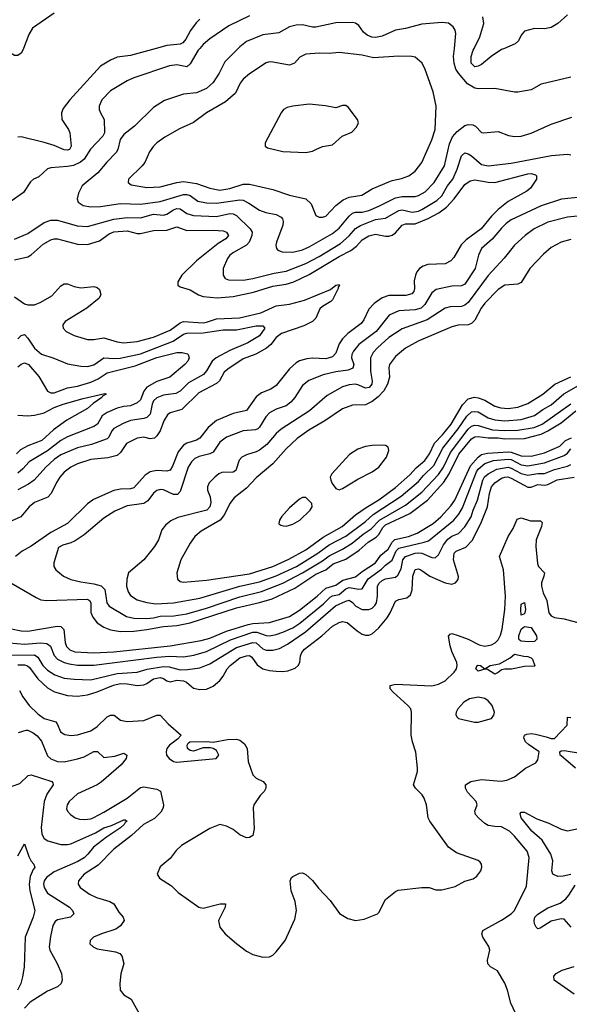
# Model space of a CAD drawing. Header units: inches. Extents: x 1694797 to 1849917, y 907313 to 1017959.
# Tile 386 of 656: x 1731682 to 1735000, y 974224 to 980173. Entities that reach past the tile are written whole.
import ezdxf

# ---------------------------------------------------------------- set-up
doc = ezdxf.new("R2010")
doc.units = ezdxf.units.IN
doc.header["$MEASUREMENT"] = 0
doc.layers.add('B7937', color=7, linetype='Continuous')
doc.layers.add('B7938', color=7, linetype='Continuous')

msp = doc.modelspace()

# ---------------------------------------------------------------- linework, layer by layer
at = {"layer": 'B7937', "color": 5}
for points, elevation in [([(1731704.6, 980000), (1731700.9, 979990), (1731690, 979972.1), (1731670, 979956.2), (1731650, 979956.5), (1731590, 979993.8), (1731561.3, 980000)], 780), ([(1732768.5, 980000), (1732759, 979990), (1732710, 979907.6), (1732690, 979888.5), (1732630, 979900.2), (1732586, 979894), (1732370, 979822.5), (1732330, 979803.4), (1732230, 979743.2), (1732176.5, 979690), (1732161.5, 979650), (1732161.7, 979630), (1732168.7, 979610), (1732192.4, 979570), (1732194.4, 979490), (1732183.8, 979470), (1732109.7, 979390.3), (1732070.1, 979330), (1732048.4, 979311.6), (1732006.9, 979293.1), (1731970, 979285.4), (1731870, 979278.3), (1731850, 979271.5), (1731796.1, 979223.9), (1731764.9, 979210), (1731746.9, 979193.1), (1731703.8, 979130), (1731630, 979076.9)], 840), ([(1732506.2, 980000), (1732350, 979956.8), (1732270, 979946), (1732230.2, 979929.8), (1732170, 979892.1), (1731984.2, 979690), (1731944.1, 979635.9), (1731932.9, 979610), (1731935.2, 979570), (1731976.9, 979510), (1731984.9, 979490), (1731992.6, 979410), (1731981.3, 979390), (1731970, 979384.8), (1731950, 979387.6), (1731890, 979413), (1731830, 979431.8), (1731690, 979465.4), (1731670, 979464.4)], 820), ([(1733000.4, 980000), (1732920.9, 979919.1), (1732885.4, 979850), (1732850, 979794.8), (1732810, 979757.5), (1732750, 979732.2), (1732670, 979724.2), (1732555, 979685), (1732490, 979643.1), (1732375.2, 979530), (1732310, 979479.3), (1732288.2, 979450), (1732273.9, 979390), (1732263.8, 979370), (1732206.7, 979313.3), (1732152.8, 979247.2), (1732059.5, 979170), (1732035.8, 979124.2), (1732028.8, 979090), (1732035.3, 979070), (1732065.5, 979050), (1732110, 979042.6), (1732170, 979044.8), (1732290, 979061.8), (1732410, 979059.3), (1732530, 979074.3), (1732670, 979117.3), (1732690, 979117.7), (1732710, 979111), (1732757.8, 979077.8), (1732810, 979066.5), (1732870, 979064), (1733010, 979085), (1733030, 979082.5), (1733065.5, 979065.5), (1733130, 979021.6), (1733168.2, 979008.2), (1733230, 978996.6), (1733259.8, 978979.8), (1733269, 978970), (1733273.3, 978953.3), (1733271.1, 978931.1), (1733232.2, 978830), (1733227.9, 978810), (1733231.5, 978791.5), (1733241, 978781), (1733266.8, 978770), (1733330, 978768.3), (1733390, 978783.1), (1733430, 978800.1), (1733570, 978880.9), (1733610, 978913.2), (1733670, 978986.9), (1733690, 979004.2), (1733710, 979009.6), (1733750, 979010.1), (1733790, 979021.4), (1733850, 979046.3), (1733950, 979097.2), (1733990, 979105.9), (1734070, 979106), (1734090, 979110.7), (1734130, 979133.5), (1734184.6, 979190), (1734247, 979290), (1734277.2, 979422.8), (1734294.5, 979465.5), (1734322.3, 979497.7), (1734370, 979533.8), (1734390, 979539.7), (1734417.6, 979537.6), (1734434, 979530), (1734470, 979492.7), (1734482, 979490), (1734570, 979498), (1734633.5, 979473.5), (1734670, 979467.1), (1734710, 979469.2), (1734770, 979487.9), (1734890, 979542.4), (1735014.6, 979585.4)], 860), ([(1735010, 979826.6), (1734830, 979784.4), (1734770, 979749.8), (1734690, 979736.4), (1734670, 979735.4), (1734550, 979757.2), (1734450, 979755), (1734430, 979758.9), (1734386, 979786), (1734330.5, 979850), (1734315.2, 979875.2), (1734304.5, 979910), (1734300.4, 979950), (1734305.9, 980000)], 860), ([(1734608.5, 980000), (1734590, 979992.3), (1734529, 979951), (1734470, 979902.8), (1734450, 979892.3), (1734430, 979889.1), (1734407.5, 979910), (1734408.1, 979950), (1734420.3, 979990), (1734425.3, 980000)], 840), ([(1731650, 978847.1), (1731730, 978881.5), (1731830, 978947.4), (1731870, 978962.8), (1731910, 978962.3), (1732027.7, 978927.7), (1732090, 978923.8), (1732250, 978968.1), (1732330, 978977.4), (1732410, 978975.5), (1732490, 978997.6), (1732550, 978991.9), (1732570, 978998), (1732610, 979024.2), (1732630, 979032.1), (1732650, 979030.1), (1732690, 979002.4), (1732730.5, 978990.5), (1732870, 978984.1), (1732950, 979001.5), (1732970, 979000.5), (1732990.8, 978990), (1733072.1, 978910), (1733084.8, 978890), (1733084.1, 978870), (1733067.8, 978830), (1733050.7, 978810), (1732972.8, 978767.2), (1732951.1, 978750), (1732936, 978730), (1732910.3, 978670.3), (1732910.2, 978630.2), (1732923.1, 978610), (1732941.9, 978601.9), (1733030, 978598.8), (1733088.8, 978608.8), (1733217.4, 978642.6), (1733290, 978654.4), (1733410, 978700.7), (1733490, 978743), (1733618.3, 978821.7), (1733671.8, 978868.2), (1733710, 978911.2), (1733738.8, 978930), (1733830, 978965.2), (1733890, 978975), (1733970, 979020.7), (1733990, 979024.6), (1734050.9, 979010.9), (1734090, 979016.6), (1734110, 979025.8), (1734199.9, 979080.1), (1734229.9, 979110), (1734265.4, 979170), (1734296.1, 979210), (1734322.7, 979270), (1734348.7, 979350), (1734370, 979368.3), (1734390, 979363.5), (1734410, 979350.2), (1734470, 979298.2), (1734510, 979290.1), (1734650, 979306.5), (1734891.8, 979351.8), (1734990, 979360.7), (1735010, 979357.7)], 840), ([(1731650, 978722.2), (1731730, 978739.8), (1731750, 978752.3), (1731823.5, 978816.5), (1731870, 978844), (1731890, 978849.6), (1731910, 978849.6), (1732030, 978816.2), (1732090, 978815.7), (1732163.7, 978836.3), (1732221.1, 978878.9), (1732250, 978890.8), (1732330, 978897.7), (1732390, 978881.5), (1732410, 978881.7), (1732490, 978898.6), (1732570, 978902.5), (1732630, 978921.1), (1732690, 978898.8), (1732850, 978900.8), (1732910, 978897), (1732930.3, 978890), (1732941.5, 978870), (1732925.8, 978850), (1732879.8, 978820.2), (1732750, 978715.5), (1732660.2, 978630), (1732635.5, 978590), (1732635.3, 978570), (1732650, 978559), (1732710, 978540.2), (1732761.1, 978510), (1732790, 978501.2), (1732873.5, 978493.5), (1732970, 978500.1), (1733093.3, 978526.7), (1733210, 978562.8), (1733290, 978575.7), (1733337.3, 978590), (1733430, 978632.7), (1733610, 978742.6), (1733681.1, 978778.9), (1733715.1, 978804.9), (1733750, 978843.3), (1733790, 978867), (1733830, 978878.2), (1733890, 978864.8), (1733910, 978865.5), (1733930, 978871.9), (1733950, 978885), (1733990, 978931.1), (1734010, 978939.2), (1734070, 978940.3), (1734148, 978972), (1734212.8, 979007.2), (1734259, 979041), (1734305.3, 979090), (1734370, 979176.6), (1734400.9, 979199.1), (1734430, 979205.1), (1734510, 979191), (1734550, 979190.5), (1734750, 979242.4), (1734770, 979244.6), (1734796.3, 979236.3), (1734802.8, 979230), (1734802.6, 979210), (1734765.3, 979154.7), (1734743.5, 979136.5), (1734630, 979075.4), (1734570, 979025.8), (1734530, 978985.7), (1734468.8, 978910), (1734377.4, 978842.6), (1734347.3, 978812.7), (1734303.2, 978736.8), (1734284.6, 978715.4), (1734250, 978698.1), (1734146.1, 978693.9), (1734116.7, 978683.3), (1734095.6, 978670), (1734079.8, 978650), (1734070.6, 978629.4), (1734064.3, 978595.7), (1734065.4, 978550), (1734060.7, 978530), (1734050, 978516.2), (1734013, 978507), (1733910, 978507.3), (1733870, 978491.7), (1733822.2, 978457.8), (1733790, 978423.9), (1733759.9, 978360.1), (1733743.1, 978336.9), (1733662.1, 978277.9), (1733630, 978245.4), (1733610, 978214.8), (1733590, 978157.4), (1733570, 978136.5), (1733530, 978124.8), (1733450, 978128.7), (1733415, 978125), (1733370, 978111.2), (1733350, 978099.1), (1733310, 978063.4), (1733230, 977962), (1733198.6, 977941.4), (1733141.2, 977918.8), (1733110, 977895), (1733050, 977812), (1732970, 977793.2), (1732870, 977751.1), (1732818.8, 977710), (1732770, 977644.5), (1732748.4, 977631.6), (1732690, 977614.1), (1732670, 977601.4), (1732637.6, 977562.4), (1732604.1, 977475.9), (1732589.5, 977450.5), (1732570, 977444.7), (1732510, 977449.4), (1732470, 977440.7), (1732439.1, 977420.9), (1732370, 977345.5), (1732350, 977338.8), (1732290, 977336.6), (1732250, 977329.3), (1732126.4, 977273.6), (1732090, 977248), (1731971, 977130), (1731870, 977075.4), (1731750, 976991.4), (1731697.2, 976962.8), (1731655.6, 976930)], 820), ([(1735070, 979101.9), (1734952.1, 979087.9), (1734830, 979048.7), (1734650, 978963.6), (1734619, 978941), (1734590, 978913.2), (1734533.8, 978846.2), (1734469.4, 978790), (1734451.9, 978750), (1734431.6, 978670), (1734370, 978575), (1734350, 978564.9), (1734290, 978562.4), (1734196.1, 978543.9), (1734170, 978522.2), (1734127.2, 978452.8), (1734104.7, 978430), (1734070, 978419.9), (1733970, 978414.3), (1733912, 978388), (1733833.6, 978290), (1733730.1, 978210), (1733697, 978170), (1733687.4, 978150), (1733685.1, 978130), (1733698.3, 978090), (1733692.2, 978067.8), (1733664.1, 978055.9), (1733590, 978046.4), (1733513, 978027), (1733426.9, 977993.1), (1733390, 977963.5), (1733342.5, 977890), (1733318.7, 977861.3), (1733290, 977840.2), (1733230, 977819.5), (1733190, 977797.3), (1733166.9, 977773.1), (1733130, 977712), (1733118.5, 977701.5), (1733105.2, 977694.8), (1733030, 977689.2), (1732930, 977649.9), (1732890, 977620.8), (1732850, 977560.2), (1732829.7, 977550.3), (1732765.1, 977534.9), (1732738.8, 977521.2), (1732718.6, 977501.4), (1732698.9, 977470), (1732650, 977322), (1732634.8, 977305.2), (1732610, 977305.2), (1732550, 977332.2), (1732530, 977334.8), (1732510, 977328.7), (1732490, 977313.3), (1732454.2, 977265.8), (1732431.6, 977250), (1732330, 977235), (1732256.7, 977203.3), (1732190, 977161.4), (1732070, 977060.3), (1732016.1, 977023.9), (1731990, 977011.9), (1731941.2, 976998.8), (1731915.1, 976984.9), (1731887.7, 976892.3), (1731888.5, 976870), (1731900.5, 976850), (1731945.5, 976810), (1731991.1, 976791.1), (1732050, 976775.9), (1732130, 976764.6), (1732172.6, 976752.6), (1732195.2, 976730), (1732208.4, 976650), (1732221.4, 976630), (1732326.3, 976566.3), (1732370, 976556.8), (1732450, 976555.9), (1732490, 976559.1), (1732530, 976568.7), (1732611.7, 976571.7), (1732690, 976582.3), (1732810, 976617.9), (1733010, 976686.1), (1733142.2, 976717.8), (1733270, 976767.5), (1733389.6, 976830.4), (1733510, 976903), (1733550, 976934.3), (1733630, 976973.5), (1733689.4, 977010), (1733755.4, 977064.6), (1733804, 977096), (1733853.7, 977150), (1734010, 977239.9), (1734110, 977319.1), (1734210, 977424.6), (1734239.5, 977470), (1734281.7, 977558.3), (1734390, 977699.5), (1734410, 977717.4), (1734430, 977723.9), (1734450, 977721.7), (1734536, 977696), (1734610, 977691.6), (1734690, 977693.5), (1734788.6, 977710), (1734836.2, 977730), (1735010, 977852.9)], 840), ([(1735090, 978989.9), (1734990, 978979.5), (1734870.6, 978950), (1734787.7, 978910), (1734733.1, 978870), (1734670, 978811.2), (1734607.4, 978732.6), (1734510, 978627), (1734390, 978465.2), (1734370, 978447.4), (1734350, 978441.2), (1734281.3, 978438.7), (1734250, 978430.5), (1734140.9, 978359.1), (1733990, 978305.4), (1733910, 978253), (1733841.5, 978190), (1733816.7, 978163.3), (1733799.8, 978130), (1733799.3, 978050), (1733810.1, 977990), (1733807.2, 977970), (1733791, 977950), (1733770, 977946.1), (1733730, 977965.9), (1733710, 977970.4), (1733670, 977966.4), (1733630, 977953.9), (1733537.1, 977902.9), (1733431.9, 977810), (1733260.3, 977699.7), (1733230, 977672.1), (1733173.1, 977606.9), (1733130, 977571.3), (1733110, 977561.3), (1733050, 977544.1), (1733023.7, 977530), (1733007.6, 977512.4), (1732987.4, 977450), (1732970, 977439.4), (1732902.6, 977437.4), (1732884.2, 977430), (1732859.6, 977410), (1732826.1, 977373.9), (1732814.9, 977350), (1732815.5, 977330), (1732830.7, 977290.7), (1732835.1, 977255.1), (1732829.4, 977230), (1732811, 977210), (1732635.5, 977164.5), (1732594.2, 977145.8), (1732561.7, 977118.3), (1732540.3, 977090), (1732518.6, 977030), (1732496.1, 976990), (1732430, 976909.8), (1732338, 976830), (1732327.6, 976792.4), (1732326.7, 976750), (1732335.9, 976715.9), (1732350, 976693.4), (1732390, 976667.4), (1732450, 976650.7), (1732503.7, 976643.7), (1732610, 976648.9), (1732770, 976676.9), (1733010, 976749.7), (1733130, 976776.6), (1733230, 976812.5), (1733353.2, 976870), (1733482.6, 976950), (1733550, 977001.1), (1733650, 977052.9), (1733770, 977141.7), (1733816.3, 977183.7), (1733985.1, 977294.9), (1734090, 977383.3), (1734120.4, 977419.6), (1734181.3, 977478.7), (1734236.4, 977583.6), (1734330, 977701.6), (1734381.4, 977778.6), (1734410, 977803.3), (1734430, 977806.8), (1734450, 977803.1), (1734510, 977766.6), (1734550, 977755.4), (1734610.1, 977750.1), (1734710, 977756.9), (1734790, 977781.3), (1734841.2, 977818.8), (1734890, 977846.1), (1734966.8, 977913.2), (1735069.3, 977970)], 860), ([(1735010, 978844.8), (1734950, 978828.1), (1734890, 978796.5), (1734843.4, 978756.6), (1734762.6, 978670), (1734710, 978585.7), (1734690, 978575.1), (1734610, 978569.1), (1734570, 978544), (1734490, 978460.2), (1734468.8, 978431.2), (1734430, 978357.3), (1734410, 978337.3), (1734390, 978328.8), (1734330, 978327.8), (1734290, 978317.5), (1734087.2, 978230), (1734010, 978187.8), (1733950, 978137.2), (1733913.8, 978090), (1733909.4, 978070), (1733913.8, 978013.8), (1733902.3, 977970), (1733880.3, 977930), (1733846, 977894), (1733810, 977865.5), (1733770, 977846.6), (1733690, 977844.7), (1733630, 977821.6), (1733524.5, 977750), (1733427.5, 977692.5), (1733357.6, 977642.4), (1733290, 977581), (1733210, 977489.9), (1733110, 977404.7), (1733050, 977342.2), (1732976.5, 977283.5), (1732951, 977249), (1732917.2, 977182.8), (1732892.2, 977150), (1732776.4, 977083.6), (1732739.1, 977050), (1732711.4, 977010), (1732654.9, 976910), (1732630.4, 976830), (1732633.5, 976793.5), (1732650, 976779.5), (1732670, 976774), (1732810, 976787.2), (1733070, 976824.3), (1733210, 976869.7), (1733307, 976913), (1733410, 976970.8), (1733513.5, 977046.5), (1733628.3, 977111.7), (1733710, 977181.1), (1733773.3, 977226.7), (1733850, 977272.5), (1733950, 977346.4), (1734036.3, 977423.7), (1734074.6, 977465.4), (1734127.8, 977510), (1734155.6, 977550), (1734186.1, 977613.9), (1734234.7, 977665.3), (1734286.2, 977730), (1734354.6, 977845.4), (1734390, 977881.9), (1734427.6, 977892.4), (1734450, 977889.1), (1734490, 977873.4), (1734550, 977838.1), (1734587, 977827), (1734630, 977824.7), (1734688.8, 977831.2), (1734750, 977854.3), (1734839.5, 977910), (1734913.3, 977970), (1735010, 978015.1)], 880), ([(1731650, 978497.8), (1731710, 978456.6), (1731730, 978449.4), (1731770, 978451.3), (1731810, 978466.8), (1731876.1, 978503.9), (1731930, 978564.4), (1731950, 978578), (1731970, 978578), (1732010, 978561.8), (1732050, 978553.2), (1732130, 978560.3), (1732150, 978555.3), (1732163.9, 978543.9), (1732172.3, 978512.3), (1732161.7, 978490), (1732086.7, 978430), (1731957, 978350), (1731942.6, 978330), (1731942.9, 978322.9), (1731944.4, 978310), (1731961.6, 978290), (1732010, 978264.7), (1732090, 978241), (1732130, 978240.1), (1732190, 978250.1), (1732270, 978226.5), (1732310, 978221.5), (1732390, 978228.3), (1732490, 978255.6), (1732590, 978297.2), (1732650, 978341.4), (1732670, 978349.7), (1732790, 978341.9), (1732810, 978344.8), (1732870, 978366.1), (1733009.1, 978370.9), (1733137.7, 978402.3), (1733230, 978445), (1733310, 978454.6), (1733401.2, 978478.8), (1733557.9, 978542.1), (1733590, 978570.1), (1733610, 978573.4), (1733612.3, 978570), (1733603.7, 978556.3), (1733604.6, 978550), (1733570, 978481.1), (1733560.3, 978470), (1733510, 978439.9), (1733494.5, 978425.5), (1733469.4, 978370), (1733450, 978350.6), (1733396.3, 978323.7), (1733262.1, 978277.9), (1733230, 978252.5), (1733197.5, 978210), (1733171.5, 978188.5), (1733107.6, 978152.4), (1733030, 978123.4), (1732938.1, 978061.9), (1732916.7, 978043.3), (1732888.4, 977991.6), (1732870, 977975), (1732762.1, 977917.9), (1732661.1, 977818.9), (1732590, 977797.3), (1732574.1, 977785.9), (1732551.2, 977748.8), (1732529.1, 977690), (1732510, 977659.1), (1732494.9, 977645.1), (1732470, 977639.9), (1732430, 977649.9), (1732390, 977644.1), (1732327.2, 977612.8), (1732290, 977557.5), (1732270, 977539.9), (1732213.4, 977526.6), (1732110, 977515.7), (1732030, 977490.4), (1731990, 977469.2), (1731950, 977438.3), (1731924.4, 977410), (1731902.9, 977377.1), (1731871.2, 977310), (1731851.4, 977288.6), (1731770, 977256.5), (1731738.6, 977230), (1731689.2, 977170), (1731537.6, 977102.4)], 780), ([(1731670, 978245.2), (1731690, 978265.8), (1731710.2, 978270.2), (1731730, 978249), (1731770, 978188.7), (1731812.7, 978152.7), (1731888.3, 978128.3), (1731970, 978094.3), (1732050, 978079.4), (1732090, 978077.5), (1732130, 978088.8), (1732190, 978130.7), (1732250, 978125.1), (1732287.9, 978127.9), (1732410, 978154.7), (1732608.5, 978231.5), (1732670, 978273.2), (1732690, 978278.5), (1732790, 978281.2), (1732910, 978300.1), (1732990, 978300.3), (1733110, 978322.6), (1733150, 978323.2), (1733161.2, 978310), (1733130, 978262.4), (1733058.8, 978221.2), (1732950, 978175.3), (1732867.6, 978130), (1732843.5, 978110), (1732808.7, 978051.3), (1732790.7, 978030), (1732701.6, 977978.4), (1732650, 977929.3), (1732625, 977915), (1732550, 977903.9), (1732510, 977888.2), (1732490, 977869.8), (1732481.4, 977850), (1732469.7, 977790.3), (1732450.1, 977769.9), (1732430, 977762.7), (1732350, 977750.8), (1732306, 977734), (1732250, 977703.9), (1732237, 977690), (1732219.5, 977650), (1732210, 977640.2), (1732114.1, 977605.9), (1732030, 977586), (1731930, 977543.5), (1731890, 977516), (1731840.1, 977470), (1731769.7, 977390.3), (1731734.2, 977365.8), (1731670, 977332.4)], 760), ([(1731670, 978075.5), (1731690, 978092.5), (1731710, 978099.4), (1731734.6, 978090), (1731797.8, 978017.8), (1731848.6, 977928.6), (1731870, 977918.6), (1731890, 977919), (1731970, 977948.5), (1732030, 977959.9), (1732110, 977983.5), (1732155.8, 978004.2), (1732210, 978039), (1732378.2, 978081.8), (1732510, 978131.7), (1732630, 978161.6), (1732662, 978162), (1732693.8, 978153.8), (1732699.3, 978150), (1732704.9, 978130), (1732696.5, 978110), (1732677.6, 978090), (1732587.1, 978012.9), (1732510, 977986.5), (1732450, 977951.9), (1732431, 977929), (1732410, 977877.3), (1732390, 977858.8), (1732350, 977840.4), (1732310, 977836.3), (1732270, 977825.8), (1732210, 977800.7), (1732179.9, 977780.1), (1732150.4, 977729.6), (1732130, 977715.7), (1731970, 977652.8), (1731930, 977630.9), (1731850, 977568.8), (1731738.5, 977501.5), (1731700.7, 977459.3), (1731670, 977433.9)], 740), ([(1731670, 977783.6), (1731730, 977780.1), (1731770, 977783.4), (1731830, 977797.3), (1731890, 977830.1), (1731944.4, 977850), (1732065.2, 977885.2), (1732194.7, 977914.7), (1732202.8, 977910), (1732180.6, 977899.4), (1732177.6, 977890), (1732125.2, 977854.8), (1732090, 977823.2), (1731966, 977754), (1731885.5, 977694.5), (1731814.8, 977630), (1731730, 977599.2), (1731686.3, 977573.7), (1731663.1, 977550)], 720), ([(1731628.7, 976770), (1731780.9, 976680.9), (1731810, 976668.4), (1731843.8, 976663.8), (1732090.9, 976670.9), (1732103.2, 976663.2), (1732110.5, 976650.5), (1732111.9, 976591.9), (1732122.5, 976562.5), (1732150, 976528.6), (1732190, 976501.7), (1732230, 976486.6), (1732290, 976476), (1732370, 976478.9), (1732450, 976489), (1732550, 976505.7), (1732630, 976512.1), (1732711.6, 976528.4), (1732990, 976619.6), (1733130, 976651), (1733205.5, 976674.5), (1733341.9, 976738.1), (1733470, 976822.9), (1733530, 976849.7), (1733574.6, 976885.4), (1733650, 976914.1), (1733731.4, 976968.6), (1733784.6, 977015.4), (1733834.3, 977045.7), (1733850, 977062.5), (1733874.9, 977105.1), (1733890, 977120.1), (1734038.1, 977190), (1734144, 977270), (1734242, 977378), (1734274.9, 977430), (1734332.5, 977547.5), (1734410, 977640.4), (1734430, 977652.4), (1734450, 977655.2), (1734510, 977646), (1734570, 977646.7), (1734610, 977641.4), (1734730, 977643.6), (1734830.4, 977669.6), (1734870, 977688.2), (1734950, 977736.5), (1735039.7, 977810)], 820), ([(1731632.8, 976492.8), (1731690, 976480.1), (1731730, 976478.8), (1731908.5, 976508.5), (1731930, 976506.3), (1731948.6, 976488.6), (1731956.5, 976410), (1731965, 976385), (1731984.7, 976364.7), (1732014.5, 976354.5), (1732130, 976346.9), (1732250, 976352.8), (1732589.9, 976390.1), (1732777.9, 976422.1), (1732830, 976436.8), (1732930, 976477.9), (1733061.4, 976518.6), (1733090, 976524.6), (1733190, 976531.7), (1733310, 976568), (1733370, 976605.3), (1733478, 976690), (1733530, 976738.7), (1733590, 976756.1), (1733633, 976787), (1733710, 976806.2), (1733750, 976839.7), (1733828.9, 976891.1), (1733862.5, 976937.5), (1733907, 976973), (1733930, 977015.4), (1733947.5, 977032.5), (1734030, 977050.7), (1734081.3, 977070), (1734177.5, 977130), (1734224.5, 977170), (1734284.7, 977235.3), (1734309.3, 977270.7), (1734403, 977477), (1734449.8, 977530.2), (1734470, 977545.9), (1734505.7, 977554.3), (1734630, 977561.9), (1734650, 977560.5), (1734710, 977537.3), (1734770, 977536.2), (1734850, 977556.5), (1734943, 977597), (1734976.7, 977630), (1735013.1, 977646.9)], 780), ([(1731571, 976411), (1731710, 976399.9), (1731808, 976408), (1731844.9, 976404.9), (1731867.8, 976387.8), (1731890, 976331.1), (1731910, 976310.1), (1731949.4, 976289.4), (1731980.4, 976280.4), (1732030, 976273.8), (1732130, 976273.5), (1732510, 976321.3), (1732586.8, 976326.8), (1732670, 976323), (1732732.9, 976332.9), (1732810, 976354.9), (1732954.8, 976425.2), (1733090, 976472.5), (1733113.3, 976473.3), (1733170, 976451.3), (1733190, 976450.1), (1733230, 976457.6), (1733270, 976471.7), (1733330, 976499.5), (1733372.9, 976527.1), (1733515.6, 976644.4), (1733555.2, 976684.8), (1733570, 976692.3), (1733610, 976700.7), (1733650, 976734.4), (1733670, 976742.9), (1733730, 976731.9), (1733750, 976734.8), (1733784.9, 976795.1), (1733866.4, 976853.6), (1733890, 976877.6), (1733930, 976907), (1733955.2, 976964.8), (1733970, 976980.9), (1734124.7, 977015.3), (1734150, 977024.5), (1734303.7, 977150), (1734333.9, 977186.1), (1734356.1, 977223.9), (1734438.7, 977441.3), (1734450, 977457.2), (1734490, 977490.8), (1734541.7, 977510), (1734630, 977518.3), (1734650, 977515), (1734710, 977484.2), (1734750, 977477.9), (1734850, 977496.2), (1734970, 977539.5), (1734990, 977555), (1735010, 977579.5)], 760), ([(1731630, 976334.3), (1731770, 976334.5), (1731790, 976320.5), (1731820.9, 976270), (1731850, 976242.3), (1731894, 976214), (1731950, 976194.7), (1732010, 976187.8), (1732110, 976185.3), (1732270, 976221.7), (1732390, 976231.4), (1732452.1, 976247.9), (1732550, 976265.5), (1732583.9, 976263.9), (1732650, 976244.3), (1732693.8, 976246.2), (1732770, 976257.7), (1732830, 976280.9), (1732990, 976379.6), (1733090, 976409), (1733110, 976407.5), (1733150, 976371.6), (1733170, 976362.8), (1733210, 976362.9), (1733250, 976373.3), (1733299.3, 976400.7), (1733406.3, 976473.7), (1733589.1, 976630.9), (1733650, 976659.9), (1733670, 976665), (1733690, 976652.6), (1733711, 976630), (1733750, 976608.9), (1733790, 976608.6), (1733810, 976617.8), (1733826.5, 976633.5), (1733835, 976650), (1733841.6, 976690), (1733842.2, 976750), (1733851.4, 976768.6), (1733870, 976785), (1733890, 976794.3), (1733950, 976804.4), (1733964, 976816), (1733984.7, 976855.3), (1733994.2, 976910), (1734010, 976929.1), (1734070, 976950.4), (1734090, 976952.2), (1734110, 976949.7), (1734170, 976923.5), (1734190, 976922.5), (1734210, 976940.2), (1734239.8, 977000.2), (1734266.2, 977033.8), (1734290, 977052.2), (1734330.8, 977069.2), (1734370, 977108.4), (1734407.3, 977170), (1734418.9, 977210), (1734445, 977270), (1734477.7, 977390), (1734488.9, 977411.1), (1734510, 977429.3), (1734562.3, 977457.7), (1734630, 977469.8), (1734650, 977463.9), (1734710, 977431.6), (1734750, 977421), (1734810, 977431.9), (1734850, 977431.1), (1734910, 977455.5), (1734990, 977474.6), (1735010, 977485.6)], 740), ([(1731670, 976275.6), (1731710, 976275.6), (1731729, 976269), (1731739.9, 976259.9), (1731790, 976189.6), (1731850, 976135.7), (1731891.2, 976111.2), (1731970, 976089.6), (1732030, 976085.7), (1732090, 976094.1), (1732150, 976111.4), (1732248.2, 976151.8), (1732290, 976162.4), (1732330, 976160.9), (1732390, 976150.1), (1732430, 976154.2), (1732450, 976163), (1732489.3, 976190.7), (1732530, 976197.9), (1732550, 976193.3), (1732570, 976177.6), (1732590, 976172.5), (1732630, 976181.9), (1732670, 976178.2), (1732689.4, 976169.4), (1732730, 976135), (1732770, 976125.2), (1732810, 976128.4), (1732850, 976146.2), (1732890, 976180.7), (1732910, 976206), (1732934, 976250), (1732951.8, 976270), (1733010, 976316.4), (1733050, 976330.4), (1733070, 976330.5), (1733082.3, 976322.3), (1733114.6, 976274.6), (1733150, 976250.1), (1733190, 976239.8), (1733230, 976236.1), (1733270, 976234.3), (1733301, 976239), (1733344.4, 976255.6), (1733363.6, 976270), (1733372.8, 976290), (1733376.5, 976330), (1733384.7, 976350), (1733401, 976370), (1733506.1, 976450), (1733570, 976509.4), (1733610, 976531.5), (1733630, 976536.6), (1733659.5, 976530), (1733720, 976480), (1733750, 976460.9), (1733770, 976454.2), (1733790, 976453.7), (1733810, 976462.7), (1733850, 976498.6), (1733900.6, 976559.4), (1733919.1, 976590), (1733950, 976659.6), (1733970, 976669.3), (1734019.4, 976680.6), (1734041.9, 976698.1), (1734051.5, 976728.5), (1734054.3, 976810), (1734070, 976851.9), (1734090, 976855.7), (1734102.6, 976850), (1734158.6, 976810), (1734250, 976770.1), (1734290, 976763.2), (1734313.6, 976770), (1734329.7, 976790), (1734330.7, 976809.3), (1734299.9, 976910), (1734305.3, 976950), (1734317.8, 976962.2), (1734374.6, 976985.4), (1734412.7, 977027.3), (1734466.5, 977130), (1734506.4, 977230), (1734518.7, 977310), (1734530.2, 977349.8), (1734550, 977375.5), (1734590, 977403.2), (1734610, 977409.7), (1734629.9, 977410.1), (1734650, 977403.4), (1734750, 977349.2), (1734770, 977348.1), (1734810, 977364), (1734850, 977360.6), (1734870, 977364.8), (1734927.2, 977392.8), (1735030, 977408.8)], 720), ([(1731680.5, 976120.5), (1731700.9, 976080.9), (1731738.4, 976030), (1731790, 975978.9), (1731830, 975951.5), (1731898.8, 975930), (1731910, 975915.2), (1731928.7, 975870), (1731953.2, 975853.2), (1731990, 975849), (1732030, 975851.7), (1732110, 975876.6), (1732150, 975902), (1732210, 975960.5), (1732230, 975970.8), (1732251.3, 975971.3), (1732290, 975940.2), (1732330, 975932.7), (1732430, 975938.6), (1732510, 975971.1), (1732530, 975970.2), (1732577.7, 975917.7), (1732657.3, 975850), (1732634.9, 975825.1), (1732585.3, 975790), (1732570.4, 975770), (1732565.3, 975750), (1732568.5, 975730), (1732583, 975710), (1732610, 975690.4), (1732630, 975686), (1732868, 975710), (1732883.7, 975730), (1732870, 975758), (1732850, 975769.4), (1732832.9, 975772.9), (1732790, 975773.2), (1732730, 975753.2), (1732710, 975757.2), (1732694, 975770), (1732693.2, 975790), (1732698, 975802), (1732709.4, 975810.6), (1732810, 975812.4), (1732850, 975806.8), (1732936.3, 975823.7), (1732990, 975825.6), (1733010, 975820.8), (1733038.2, 975798.2), (1733054.5, 975770), (1733061.2, 975690), (1733088.8, 975610), (1733110, 975590.3), (1733150.6, 975570), (1733168, 975550), (1733168, 975530), (1733158.4, 975510), (1733134.2, 975485.8), (1733094.3, 975430), (1733091.3, 975410), (1733096.5, 975283.5), (1733090, 975244), (1733070, 975232), (1733050, 975229.6), (1733010, 975247.3), (1732970, 975279.6), (1732930, 975300.5), (1732890.6, 975309.4), (1732870, 975302.7), (1732830, 975286), (1732657.6, 975182.4), (1732627.1, 975152.9), (1732590, 975105.2), (1732530, 975054), (1732511.3, 975010), (1732525.8, 974985.8), (1732599, 974939), (1732638.5, 974898.5), (1732763, 974810), (1732790, 974805.2), (1732891.3, 974831.3), (1732924.7, 974830), (1732922.4, 974810), (1732882, 974730), (1732890.6, 974690), (1732922, 974650), (1732990, 974590.3), (1733050, 974544.4), (1733090, 974525.5), (1733150, 974508.4), (1733190, 974510.4), (1733210, 974521.1), (1733230, 974540.3), (1733284, 974610), (1733341.8, 974738.3), (1733353.2, 974790), (1733344.4, 974844.4), (1733321.1, 974910), (1733314.5, 974970), (1733322.7, 974990), (1733330, 974996.3), (1733370, 975016.3), (1733390, 975018), (1733410, 975008.2), (1733450, 974972.4), (1733485.3, 974925.3), (1733555.8, 974850), (1733612.5, 974772.5), (1733662.3, 974742.3), (1733710, 974730.4), (1733762.4, 974737.6), (1733842, 974770), (1733850, 974778), (1733890, 974856), (1733950, 974906), (1733966.3, 974913.7), (1734110.5, 974930.5), (1734154, 974930), (1734194.8, 974914.8), (1734230, 974915.5), (1734310, 974935.8), (1734370, 974968.4), (1734418.6, 974981.4), (1734441.7, 974998.3), (1734465.1, 975030), (1734471.7, 975051.7), (1734469.3, 975070), (1734462, 975082), (1734450, 975092.3), (1734318.7, 975138.7), (1734270, 975172.7), (1734157.6, 975330), (1734148, 975350), (1734136.9, 975430), (1734123.6, 975470), (1734111.8, 975490), (1734071.8, 975530), (1734058.4, 975550), (1734083, 975630), (1734084.2, 975650), (1734073.3, 975746.7), (1734052.4, 975810), (1734045.7, 975850), (1734048, 975990), (1734042.4, 976010), (1734026, 976030), (1733936, 976110), (1733919.3, 976130), (1733918, 976150), (1733950, 976158), (1734170, 976147.5), (1734210, 976157.2), (1734250, 976179.1), (1734303.9, 976230), (1734318, 976250), (1734322.8, 976270), (1734321, 976290), (1734290, 976356.1), (1734279.9, 976390), (1734270.8, 976449.2), (1734280, 976460), (1734290, 976463.8), (1734330, 976452.3), (1734388.9, 976430), (1734456.7, 976396.7), (1734490, 976387.3), (1734530, 976395.3), (1734552.3, 976407.7), (1734570, 976425.6), (1734585, 976455), (1734594.4, 976490), (1734611.1, 976608.9), (1734615.4, 976690), (1734603.2, 976850), (1734579.1, 976930), (1734630, 977050.3), (1734661.1, 977098.9), (1734684.9, 977155.1), (1734710, 977162.3), (1734766, 977146), (1734826, 977146), (1734836, 977136), (1734832.8, 977110), (1734800.9, 977030), (1734797.7, 976990), (1734807.5, 976887.5), (1734814.6, 976870), (1734849.3, 976830), (1734847.2, 976810), (1734832.5, 976770), (1734831.4, 976750), (1734841.6, 976710), (1734864.2, 976664.2), (1734877.3, 976590), (1734890, 976572), (1734910, 976562), (1734970, 976552.4), (1735066.1, 976526.1)], 680), ([(1734675.6, 974170), (1734646.6, 974230), (1734626.2, 974310), (1734610, 974352), (1734566.6, 974426.6), (1734525.2, 974450), (1734508.2, 974468.2), (1734505.4, 974490), (1734519.7, 974550), (1734513.8, 974573.8), (1734478, 974630), (1734471.6, 974650), (1734477, 974670), (1734590, 974731.3), (1734650, 974770.2), (1734670, 974791.5), (1734741.6, 974938.4), (1734758.7, 975110), (1734745.8, 975150), (1734670, 975240.3), (1734639.3, 975270), (1734590, 975296.5), (1734550, 975297.3), (1734510, 975305), (1734490, 975316.2), (1734450.8, 975350), (1734434.2, 975370), (1734429.8, 975390), (1734444.7, 975430), (1734438, 975450), (1734384.6, 975504.6), (1734373.6, 975530), (1734373.5, 975550), (1734404.5, 975570), (1734470, 975582.8), (1734588.5, 975571.5), (1734622.3, 975577.7), (1734670, 975599.1), (1734735.1, 975650), (1734797.6, 975682.4), (1734810, 975701), (1734818.9, 975750), (1734752.9, 975792.9), (1734735.4, 975810), (1734726.2, 975833.8), (1734729.8, 975850.2), (1734743.5, 975856.5), (1734770, 975859.2), (1734795.4, 975855.4), (1734860.7, 975840.7), (1734890, 975828.9), (1734910, 975830.3), (1734987.3, 975910), (1734990, 975958), (1735010, 975956.4)], 660), ([(1731673.8, 975866.2), (1731719.5, 975879.5), (1731730, 975879.3), (1731763.4, 975863.4), (1731786.3, 975846.3), (1731812.8, 975812.9), (1731850, 975725.2), (1731870, 975706.7), (1731910, 975691.6), (1731950.4, 975689.6), (1732030, 975706), (1732070, 975719), (1732130, 975752.1), (1732150.7, 975750.7), (1732190, 975715.6), (1732256.8, 975723.3), (1732310, 975741.3), (1732327.7, 975730), (1732324.2, 975710), (1732294.9, 975670), (1732174.1, 975565.9), (1732150, 975549.8), (1732030, 975494.6), (1731980.3, 975450), (1731967.4, 975430), (1731964.4, 975404.4), (1731970.4, 975390), (1731988.2, 975370), (1732017.3, 975350), (1732041.8, 975341.8), (1732070, 975339.7), (1732110, 975345.1), (1732130, 975352.5), (1732190, 975384.1), (1732329.7, 975470), (1732410, 975532.9), (1732430, 975537.2), (1732510, 975523.5), (1732531.2, 975511.2), (1732549.7, 975430), (1732548.1, 975410), (1732534.4, 975385.6), (1732494.5, 975345.5), (1732429.8, 975310.2), (1732357, 975243), (1732250, 975160.9), (1732155.4, 975064.6), (1732070.3, 975010), (1732037, 974970), (1732034, 974950), (1732046.4, 974930), (1732103.1, 974890), (1732145.5, 974870), (1732224.7, 974844.7), (1732249.1, 974830), (1732280.7, 974780.8), (1732306.7, 974750), (1732312.2, 974730), (1732290, 974697.4), (1732262.7, 974677.3), (1732174.8, 974650), (1732127.7, 974630), (1732107.7, 974610), (1732105.5, 974590), (1732125.5, 974570), (1732150, 974559.5), (1732260.3, 974540.3), (1732286, 974530), (1732297.3, 974517.3), (1732310.6, 974470), (1732292.7, 974407.3), (1732286.4, 974350), (1732287.3, 974310), (1732310, 974281), (1732355.2, 974255.2), (1732404.5, 974164.5)], 660), ([(1735038, 975650), (1734950, 975724.5), (1734944.9, 975730), (1734943.5, 975750), (1734950, 975755.3), (1734970, 975756.6), (1735079.5, 975739.5)], 640), ([(1731590, 975525.1), (1731682.5, 975557.5), (1731732.7, 975607.3), (1731750, 975610.2), (1731876.3, 975570), (1731881.3, 975561.3), (1731884.2, 975550), (1731846.2, 975493.8), (1731830, 975449.7), (1731811.1, 975291.1), (1731814.4, 975254.4), (1731820.4, 975240.4), (1731830, 975226.2), (1731851.8, 975211.8), (1731930, 975190.1), (1731970, 975189.6), (1731990, 975194), (1732139.6, 975260.4), (1732190, 975290.8), (1732235.8, 975304.2), (1732310, 975339.1), (1732318.6, 975338.6), (1732330.2, 975330.2), (1732317.8, 975322.2), (1732312.7, 975310), (1732290.1, 975290), (1732205.5, 975234.5), (1732127.2, 975172.8), (1732093.6, 975130), (1732070.9, 975109.1), (1732033.4, 975086.6), (1731890, 975024), (1731842.4, 974990), (1731830.1, 974970), (1731826, 974950), (1731828.3, 974930), (1731850, 974896), (1731981.3, 974810), (1732000.9, 974790), (1732008.7, 974770), (1731988, 974750), (1731910, 974734.4), (1731895.2, 974724.8), (1731880.7, 974699.3), (1731866.6, 974633.4), (1731859.3, 974570), (1731862.5, 974550), (1731907.8, 974470), (1731933.8, 974410), (1731938.4, 974370), (1731932.2, 974350), (1731910, 974328.7), (1731850, 974302.7), (1731743.7, 974236.3), (1731710, 974199.6)], 640), ([(1735010, 975007.3), (1734962.8, 974997.2), (1734930, 974995.9), (1734900.8, 975010), (1734893.7, 975030), (1734900.7, 975090), (1734888.2, 975130), (1734836, 975216), (1734773.3, 975270), (1734708.9, 975350), (1734703.5, 975376.5), (1734710, 975384.9), (1734730, 975384.6), (1734804.4, 975344.4), (1734877.4, 975317.4), (1734950, 975283), (1734990, 975271.6), (1735054.8, 975285.2)], 640), ([(1731670, 975120.7), (1731710, 975194), (1731736, 975116), (1731750, 975088), (1731766, 975070), (1731773.4, 975050), (1731762, 975038), (1731744.8, 974995.2), (1731739.4, 974950), (1731743.6, 974910), (1731773.1, 974790), (1731763.6, 974750), (1731714.5, 974630), (1731707.6, 974447.6), (1731699.2, 974390), (1731687.3, 974350), (1731668.5, 974310)], 620), ([(1735012.3, 974690), (1734970, 974737.2), (1734950, 974739.3), (1734890, 974726), (1734824.4, 974684.4), (1734810, 974680.5), (1734799.7, 974690), (1734789.8, 974710.2), (1734787.3, 974730), (1734792, 974750), (1734810, 974768), (1734870, 974807.3), (1734944.9, 974835.1), (1734979, 974861), (1734997.7, 974882.3), (1735036.4, 974943.6)], 640), ([(1735030, 974285.1), (1734909.6, 974370), (1734906.6, 974393.4), (1734920.9, 974410), (1734956, 974430), (1735030, 974452.6)], 640)]:
    msp.add_lwpolyline(points, dxfattribs=dict(at, elevation=elevation))
for points, elevation in [([(1733610, 979975.9), (1733550, 979968.4), (1733490, 979970.6), (1733410, 979964.6), (1733373.1, 979946.9), (1733341.7, 979910), (1733310, 979899.1), (1733210, 979917.4), (1733190, 979917.8), (1733170, 979911.8), (1733070, 979846.4), (1733030, 979813.3), (1733013.4, 979790), (1732984.2, 979730), (1732923.2, 979676.8), (1732809.1, 979610), (1732730, 979551.9), (1732645.4, 979514.6), (1732556.8, 979463.2), (1732510.3, 979430), (1732488.9, 979410), (1732464.3, 979375.7), (1732436.1, 979310), (1732420.8, 979290), (1732338.6, 979210), (1732336, 979190), (1732354.7, 979174.7), (1732450, 979159.2), (1732530, 979163.1), (1732630, 979189.6), (1732670, 979195.7), (1732750, 979184.1), (1732830, 979154.4), (1732890, 979143.3), (1732950, 979152.6), (1733030, 979180.3), (1733070, 979180.1), (1733210, 979147.7), (1733310, 979113.7), (1733410, 979091), (1733441.2, 979061.2), (1733470.2, 978990.2), (1733490, 978980.3), (1733510, 978980.2), (1733530, 978986.5), (1733589.4, 979050.6), (1733635.3, 979084.7), (1733670, 979100.1), (1733746.7, 979113.3), (1733809.1, 979150.9), (1733910, 979194.4), (1733930, 979202.5), (1733987, 979213), (1734030.5, 979229.5), (1734070, 979257.3), (1734109.8, 979310), (1734170, 979446.7), (1734190.6, 979510), (1734196, 979650), (1734177.7, 979737.7), (1734130, 979873.2), (1734111.7, 979911.7), (1734070, 979946), (1734050, 979951.1), (1733970, 979952.5), (1733817.1, 979942.9), (1733750, 979959)], 880), ([(1733430, 979663.5), (1733330, 979651.8), (1733296.8, 979643.2), (1733275.3, 979630), (1733259.7, 979610), (1733163.7, 979430), (1733163.8, 979410), (1733178.6, 979398.6), (1733270, 979376.3), (1733410, 979371.6), (1733450, 979378.8), (1733470, 979388.8), (1733510, 979407.4), (1733570, 979418), (1733629.4, 979470), (1733686.3, 979493.7), (1733715.3, 979524.7), (1733726.3, 979550), (1733721.7, 979570), (1733664.9, 979644.9), (1733650, 979654.2), (1733630, 979655.5), (1733590, 979641), (1733527.1, 979652.9)], 920), ([(1733870, 977602.4), (1733810, 977600.2), (1733770, 977593.7), (1733722.2, 977577.8), (1733673.4, 977546.6), (1733565.2, 977430), (1733556.9, 977410), (1733559.6, 977390), (1733568.9, 977370), (1733590, 977340.4), (1733610, 977333.1), (1733630, 977339.7), (1733723.7, 977396.3), (1733810, 977441), (1733849, 977470), (1733895.9, 977530), (1733910.9, 977570), (1733907, 977590), (1733890, 977599.7)], 920), ([(1733390, 977287), (1733370, 977275.6), (1733310, 977223.5), (1733262, 977170), (1733250.4, 977150), (1733246, 977130), (1733247.1, 977127.1), (1733258, 977118), (1733274, 977114), (1733290, 977113.4), (1733330, 977124.2), (1733372.1, 977150), (1733436.3, 977210), (1733447.6, 977230), (1733444.5, 977250), (1733410, 977286.6)], 920), ([(1734710, 976575.3), (1734707, 976607), (1734710, 976642), (1734729.3, 976650.7), (1734736.5, 976610), (1734730, 976584)], 660), ([(1734754, 976414), (1734710, 976418), (1734702.7, 976422.7), (1734696, 976430), (1734695.1, 976450), (1734710, 976491), (1734730, 976506), (1734770, 976501), (1734802, 976450), (1734803.8, 976430), (1734790, 976416.2)], 660), ([(1734550, 976219), (1734506, 976246), (1734490, 976249.6), (1734450, 976237), (1734435.1, 976250), (1734444.5, 976270), (1734450, 976272.6), (1734464.7, 976270), (1734490, 976251), (1734522, 976270), (1734578.3, 976281.7), (1734642.4, 976317.6), (1734670, 976338.8), (1734726.4, 976326.4), (1734750, 976326), (1734770, 976317.3), (1734777.3, 976310), (1734791.1, 976268.9), (1734790, 976266), (1734730, 976264), (1734650.7, 976249.3), (1734610, 976249.2), (1734590, 976245.2), (1734570, 976229.2)], 660), ([(1734450, 976079.8), (1734397.3, 976070), (1734363.1, 976050), (1734326, 976010), (1734316.3, 975990), (1734314.8, 975974.8), (1734320.5, 975960.5), (1734332, 975950), (1734428.6, 975928.6), (1734450, 975928.5), (1734529.7, 975950.3), (1734545.1, 975970), (1734547.8, 975990), (1734533.5, 976030), (1734510, 976057.4), (1734490, 976070.9)], 680)]:
    msp.add_lwpolyline(points, close=True, dxfattribs=dict(at, elevation=elevation))
at = {"layer": 'B7938', "color": 5}
for points, elevation in [([(1731890, 980213.3), (1731758.2, 980121.8), (1731736.1, 980083.9), (1731704.6, 980000)], 780), ([(1732770, 980176.1), (1732746.1, 980153.9), (1732712.1, 980107.9), (1732684.2, 980055.8), (1732666.7, 980033.3), (1732650, 980026.4), (1732570, 980017.7), (1732506.2, 980000)], 820), ([(1733070, 980197.5), (1732944.1, 980135.9), (1732830, 980058.6), (1732790, 980022.9), (1732768.5, 980000)], 840), ([(1734305.9, 980000), (1734315.8, 980090), (1734311, 980111), (1734299.8, 980130), (1734270, 980151.9), (1734230, 980156.8), (1734110, 980146), (1734010, 980119.2), (1733950, 980109.3), (1733870, 980074.5), (1733830, 980065), (1733807.1, 980067.1), (1733779.4, 980079.4), (1733758.2, 980098.2), (1733730, 980137.7), (1733710, 980152.1), (1733690, 980155.6), (1733590, 980153.7), (1733470, 980128.5), (1733450, 980128.7), (1733390, 980141.5), (1733350, 980139.8), (1733310, 980129.8), (1733246.6, 980093.4), (1733150, 980081.1), (1733050, 980041.2), (1733010.2, 980010), (1733000.4, 980000)], 860), ([(1734425.3, 980000), (1734460.5, 980070), (1734483, 980150), (1734477.8, 980190)], 840), ([(1734990, 980202), (1734930.8, 980150), (1734890, 980126.6), (1734850, 980118), (1734790, 980119.3), (1734730, 980104.5), (1734710, 980080.9), (1734693.5, 980046.5), (1734673.2, 980026.8), (1734608.5, 980000)], 840)]:
    msp.add_lwpolyline(points, dxfattribs=dict(at, elevation=elevation))

doc.saveas('drawing.dxf')
